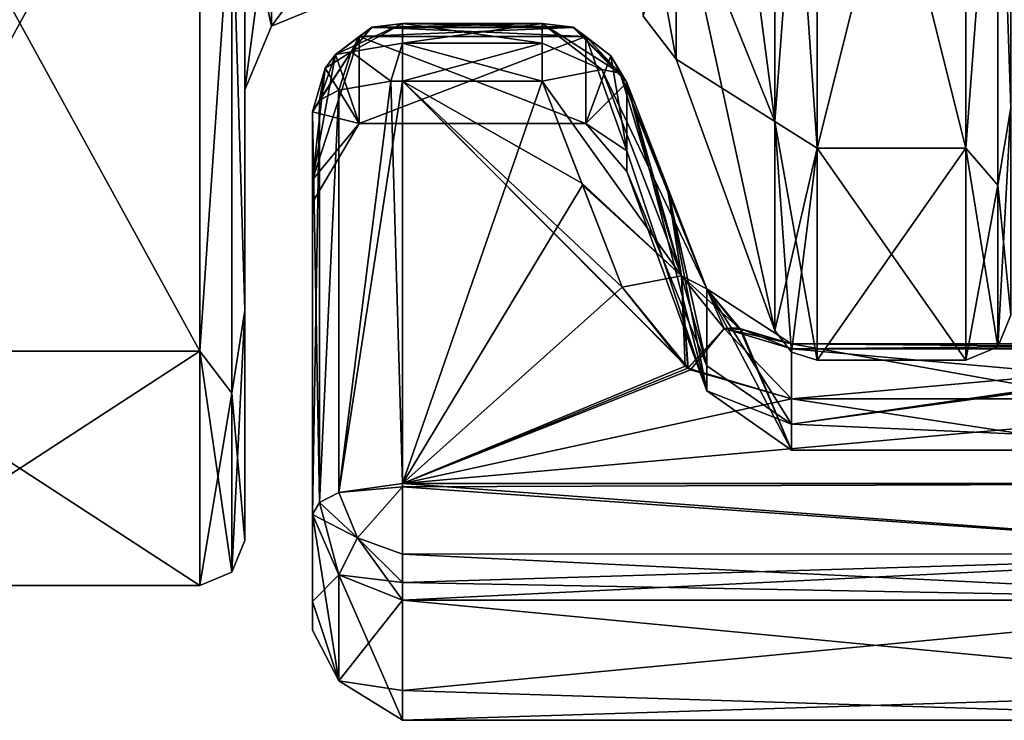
# Model space of a CAD drawing. Header units: millimetres. Extents: x -122 to 122, y -98 to 94.
# Tile 289 of 533: x 0 to 22, y -55 to -40. Entities that reach past the tile are written whole.
import ezdxf

# ---------------------------------------------------------------- set-up
doc = ezdxf.new("R2010")
doc.units = ezdxf.units.MM
doc.header["$LTSCALE"] = 26.699852
for name, color, linetype in [('1109', 7, 'CONTINUOUS'), ('1110', 7, 'CONTINUOUS'), ('1739', 7, 'CONTINUOUS'), ('1740', 7, 'CONTINUOUS'), ('1741', 7, 'CONTINUOUS'), ('1742', 7, 'CONTINUOUS'), ('1744', 7, 'CONTINUOUS'), ('1756', 7, 'CONTINUOUS'), ('1804', 7, 'CONTINUOUS'), ('1879', 7, 'CONTINUOUS'), ('1880', 7, 'CONTINUOUS'), ('1881', 7, 'CONTINUOUS'), ('1882', 7, 'CONTINUOUS'), ('1894', 7, 'CONTINUOUS'), ('1895', 7, 'CONTINUOUS'), ('1896', 7, 'CONTINUOUS'), ('1897', 7, 'CONTINUOUS'), ('1898', 7, 'CONTINUOUS'), ('1899', 7, 'CONTINUOUS'), ('1900', 7, 'CONTINUOUS'), ('1901', 7, 'CONTINUOUS'), ('1902', 7, 'CONTINUOUS'), ('1906', 7, 'CONTINUOUS'), ('1907', 7, 'CONTINUOUS'), ('1908', 7, 'CONTINUOUS'), ('1909', 7, 'CONTINUOUS'), ('1910', 7, 'CONTINUOUS'), ('1911', 7, 'CONTINUOUS'), ('1912', 7, 'CONTINUOUS'), ('1913', 7, 'CONTINUOUS'), ('1914', 7, 'CONTINUOUS'), ('970', 7, 'CONTINUOUS'), ('971', 7, 'CONTINUOUS'), ('973', 7, 'CONTINUOUS'), ('974', 7, 'CONTINUOUS'), ('975', 7, 'CONTINUOUS'), ('977', 7, 'CONTINUOUS'), ('978', 7, 'CONTINUOUS'), ('979', 7, 'CONTINUOUS'), ('980', 7, 'CONTINUOUS'), ('981', 7, 'CONTINUOUS'), ('982', 7, 'CONTINUOUS'), ('983', 7, 'CONTINUOUS'), ('984', 7, 'CONTINUOUS'), ('985', 7, 'CONTINUOUS'), ('986', 7, 'CONTINUOUS')]:
    doc.layers.add(name, color=color, linetype=linetype)

msp = doc.modelspace()

# ---------------------------------------------------------------- linework, layer by layer
at = {"layer": '1109', "color": 250, "linetype": 'Continuous', "true_color": 0x323232}
for points in [[(22, -41.897, 20.17), (22, -28.996, 36.353), (21.707, -33.38, 33.38), (22, -41.897, 20.17)], [(21, -29.616, 37.137), (21, -42.796, 20.609), (21.707, -33.38, 33.38), (21, -29.616, 37.137)], [(21.707, -33.38, 33.38), (21, -42.796, 20.609), (21.707, -43.614, 18.065), (21.707, -33.38, 33.38)], [(22, -41.897, 20.17), (21.707, -33.38, 33.38), (21.707, -43.614, 18.065), (22, -41.897, 20.17)], [(22, -46.5), (22, -41.897, 20.17), (21.707, -47.207), (22, -46.5)], [(21.707, -47.207), (22, -41.897, 20.17), (21.707, -43.614, 18.065), (21.707, -47.207)], [(21, -42.796, 20.609), (21, -47.5), (21.707, -43.614, 18.065), (21, -42.796, 20.609)], [(21, -47.5), (21.707, -47.207), (21.707, -43.614, 18.065), (21, -47.5)]]:
    msp.add_3dface(points, dxfattribs=at)
at = {"layer": '1110', "color": 250, "linetype": 'Continuous', "true_color": 0x323232}
for points in [[(22, -28.996, -36.353), (22, -41.897, -20.17), (21.707, -33.38, -33.38), (22, -28.996, -36.353)], [(21, -42.796, -20.609), (21, -29.616, -37.137), (21.707, -33.38, -33.38), (21, -42.796, -20.609)], [(21.707, -43.614, -18.065), (21, -42.796, -20.609), (21.707, -33.38, -33.38), (21.707, -43.614, -18.065)], [(22, -41.897, -20.17), (21.707, -43.614, -18.065), (21.707, -33.38, -33.38), (22, -41.897, -20.17)], [(22, -41.897, -20.17), (22, -46.5), (21.707, -43.614, -18.065), (22, -41.897, -20.17)], [(21, -47.5), (21, -42.796, -20.609), (21.707, -47.207), (21, -47.5)], [(21.707, -47.207), (21, -42.796, -20.609), (21.707, -43.614, -18.065), (21.707, -47.207)], [(22, -46.5), (21.707, -47.207), (21.707, -43.614, -18.065), (22, -46.5)]]:
    msp.add_3dface(points, dxfattribs=at)
at = {"layer": '1739', "color": 250, "linetype": 'Continuous', "true_color": 0x323232}
for points in [[(6.5, -41.988, -13.154), (6.5, -50.922, -16.406), (6.5, -53.494, -0.828), (6.5, -41.988, -13.154)], [(6.5, -43.5, -6.613), (6.5, -41.988, -13.154), (6.5, -53.494, -0.828), (6.5, -43.5, -6.613)], [(6.5, -41.988, 13.154), (6.5, -43.998, 0.366), (6.5, -52.859, 8.254), (6.5, -41.988, 13.154)], [(6.5, -50.922, 16.406), (6.5, -41.988, 13.154), (6.5, -52.859, 8.254), (6.5, -50.922, 16.406)], [(6.5, -43.998, 0.366), (6.5, -43.5, -6.613), (6.5, -53.494, -0.828), (6.5, -43.998, 0.366)], [(6.5, -52.859, 8.254), (6.5, -43.998, 0.366), (6.5, -53.494, -0.828), (6.5, -52.859, 8.254)]]:
    msp.add_3dface(points, dxfattribs=at)
at = {"layer": '1740', "color": 250, "linetype": 'Continuous', "true_color": 0x323232}
for points in [[(13.479, -41.335, -12.949), (15.251, -47.627, -7.304), (14.373, -43.647, -13.789), (13.479, -41.335, -12.949)], [(15.251, -47.627, -7.304), (13.479, -41.335, -12.949), (13.479, -43.315, -0.227), (15.251, -47.627, -7.304)], [(14.356, -43.603, 13.773), (15.251, -48.184, 0.083), (13.479, -41.335, 12.949), (14.356, -43.603, 13.773)], [(13.479, -41.335, 12.949), (15.251, -48.184, 0.083), (13.479, -42.854, 6.308), (13.479, -41.335, 12.949)], [(13.479, -42.854, 6.308), (15.251, -48.184, 0.083), (13.479, -43.315, -0.227), (13.479, -42.854, 6.308)], [(15.251, -48.184, 0.083), (15.251, -47.627, -7.304), (13.479, -43.315, -0.227), (15.251, -48.184, 0.083)], [(15.251, -45.915, 14.613), (15.251, -48.184, 0.083), (14.356, -43.603, 13.773), (15.251, -45.915, 14.613)], [(15.251, -45.915, -14.613), (14.373, -43.647, -13.789), (15.251, -47.627, -7.304), (15.251, -45.915, -14.613)]]:
    msp.add_3dface(points, dxfattribs=at)
at = {"layer": '1741', "color": 250, "linetype": 'Continuous', "true_color": 0x323232}
for points in [[(30.345, -47.111, -15.194), (29.923, -47.131, -15.131), (17.13, -48.92, -7.553), (30.345, -47.111, -15.194)], [(30.345, -49.5, 0), (30.345, -47.111, -15.194), (17.13, -48.92, -7.553), (30.345, -49.5, 0)], [(29.923, -47.131, -15.131), (29.5, -47.137, -15.111), (17.13, -48.92, -7.553), (29.923, -47.131, -15.131)], [(17.13, -48.92, -7.553), (29.5, -47.137, -15.111), (17.13, -47.137, -15.111), (17.13, -48.92, -7.553)], [(29.5, -47.137, 15.111), (30.345, -49.5, 0), (17.13, -47.137, 15.111), (29.5, -47.137, 15.111)], [(17.13, -47.137, 15.111), (30.345, -49.5, 0), (17.13, -49.5, 0.088), (17.13, -47.137, 15.111)], [(17.13, -49.5, 0.088), (30.345, -49.5, 0), (17.13, -48.92, -7.553), (17.13, -49.5, 0.088)]]:
    msp.add_3dface(points, dxfattribs=at)
at = {"layer": '1742', "color": 250, "linetype": 'Continuous', "true_color": 0x323232}
for points in [[(7.819, -40.111, 13.273), (12.568, -40.318, 12.631), (7.532, -40.318, 12.631), (7.819, -40.111, 13.273)], [(7.814, -40.113, -13.268), (7.532, -40.318, -12.631), (12.286, -40.113, -13.268), (7.814, -40.113, -13.268)], [(12.286, -40.113, -13.268), (7.532, -40.318, -12.631), (12.568, -40.318, -12.631), (12.286, -40.113, -13.268)], [(8.5, -40.024, -13.533), (7.814, -40.113, -13.268), (11.6, -40.024, -13.533), (8.5, -40.024, -13.533)], [(11.6, -40.024, -13.533), (7.814, -40.113, -13.268), (12.286, -40.113, -13.268), (11.6, -40.024, -13.533)], [(8.5, -40.024, 13.533), (12.281, -40.111, 13.272), (7.819, -40.111, 13.273), (8.5, -40.024, 13.533)], [(12.281, -40.111, 13.272), (12.568, -40.318, 12.631), (7.819, -40.111, 13.273), (12.281, -40.111, 13.272)], [(11.6, -40.024, 13.533), (12.281, -40.111, 13.272), (8.5, -40.024, 13.533), (11.6, -40.024, 13.533)], [(7.532, -40.318, 12.631), (12.568, -40.318, 12.631), (12.568, -42.25), (7.532, -40.318, 12.631)], [(7.532, -42.25), (7.532, -40.318, 12.631), (12.568, -42.25), (7.532, -42.25)], [(7.532, -40.318, -12.631), (7.532, -42.25), (12.568, -40.318, -12.631), (7.532, -40.318, -12.631)], [(12.568, -40.318, -12.631), (7.532, -42.25), (12.568, -42.25), (12.568, -40.318, -12.631)]]:
    msp.add_3dface(points, dxfattribs=at)
at = {"layer": '1744', "color": 250, "linetype": 'Continuous', "true_color": 0x323232}
for points in [[(8.5, -52.826, -17.019), (29.5, -52.826, -17.019), (29.5, -54.835, -8.565), (8.5, -52.826, -17.019)], [(8.5, -55.493, -0.859), (8.5, -52.826, -17.019), (29.5, -54.835, -8.565), (8.5, -55.493, -0.859)], [(8.5, -52.826, 17.019), (8.5, -54.835, 8.563), (29.5, -52.826, 17.019), (8.5, -52.826, 17.019)], [(29.5, -52.826, 17.019), (8.5, -54.835, 8.563), (29.5, -55.493, 0.85), (29.5, -52.826, 17.019)], [(8.5, -54.835, 8.563), (8.5, -55.493, -0.859), (29.5, -55.493, 0.85), (8.5, -54.835, 8.563)], [(29.5, -55.493, 0.85), (8.5, -55.493, -0.859), (29.5, -54.835, -8.565), (29.5, -55.493, 0.85)]]:
    msp.add_3dface(points, dxfattribs=at)
at = {"layer": '1756', "color": 250, "linetype": 'Continuous', "true_color": 0x323232}
for points in [[(8.5, -41.304, 15.033), (8.5, -50.238, 18.285), (14.891, -47.713, 17.366), (8.5, -41.304, 15.033)], [(11.6, -41.304, 15.033), (8.5, -41.304, 15.033), (12.477, -43.572, 15.859), (11.6, -41.304, 15.033)], [(12.477, -43.572, 15.859), (8.5, -41.304, 15.033), (13.371, -45.883, 16.7), (12.477, -43.572, 15.859)], [(13.371, -45.883, 16.7), (8.5, -41.304, 15.033), (14.839, -47.679, 17.354), (13.371, -45.883, 16.7)], [(14.839, -47.679, 17.354), (8.5, -41.304, 15.033), (14.891, -47.713, 17.366), (14.839, -47.679, 17.354)], [(14.891, -47.713, 17.366), (8.5, -50.238, 18.285), (17.13, -48.358, 17.601), (14.891, -47.713, 17.366)], [(17.13, -48.358, 17.601), (8.5, -50.238, 18.285), (29.5, -50.238, 18.285), (17.13, -48.358, 17.601)], [(29.5, -48.358, 17.601), (17.13, -48.358, 17.601), (29.5, -50.238, 18.285), (29.5, -48.358, 17.601)]]:
    msp.add_3dface(points, dxfattribs=at)
at = {"layer": '1804', "color": 250, "linetype": 'Continuous', "true_color": 0x323232}
for points in [[(11.6, -41.304, -15.033), (12.494, -43.615, -15.875), (8.5, -50.238, -18.285), (11.6, -41.304, -15.033)], [(8.5, -41.304, -15.033), (11.6, -41.304, -15.033), (8.5, -50.238, -18.285), (8.5, -41.304, -15.033)], [(12.494, -43.615, -15.875), (13.371, -45.883, -16.7), (8.5, -50.238, -18.285), (12.494, -43.615, -15.875)], [(13.371, -45.883, -16.7), (14.77, -47.633, -17.337), (8.5, -50.238, -18.285), (13.371, -45.883, -16.7)], [(14.77, -47.633, -17.337), (14.831, -47.674, -17.352), (8.5, -50.238, -18.285), (14.77, -47.633, -17.337)], [(14.831, -47.674, -17.352), (17.13, -48.358, -17.601), (8.5, -50.238, -18.285), (14.831, -47.674, -17.352)], [(8.5, -50.238, -18.285), (17.13, -48.358, -17.601), (29.5, -48.358, -17.601), (8.5, -50.238, -18.285)], [(29.5, -50.238, -18.285), (8.5, -50.238, -18.285), (29.5, -48.358, -17.601), (29.5, -50.238, -18.285)]]:
    msp.add_3dface(points, dxfattribs=at)
at = {"layer": '1879', "color": 250, "linetype": 'Continuous', "true_color": 0x323232}
for points in [[(15.251, -45.915, -14.613), (15.251, -47.627, -7.304), (17.13, -48.92, -7.553), (15.251, -45.915, -14.613)], [(15.251, -45.915, -14.613), (17.13, -48.92, -7.553), (17.13, -47.137, -15.111), (15.251, -45.915, -14.613)], [(15.251, -45.915, -14.613), (17.13, -47.137, -15.111), (15.98, -46.799, -14.974), (15.251, -45.915, -14.613)], [(15.95, -46.779, -14.966), (15.251, -45.915, -14.613), (15.98, -46.799, -14.974), (15.95, -46.779, -14.966)], [(15.251, -48.184, 0.083), (15.251, -45.915, 14.613), (17.13, -49.5, 0.088), (15.251, -48.184, 0.083)], [(17.13, -49.5, 0.088), (15.251, -45.915, 14.613), (15.984, -46.802, 14.975), (17.13, -49.5, 0.088)], [(16.011, -46.819, 14.982), (17.13, -49.5, 0.088), (15.984, -46.802, 14.975), (16.011, -46.819, 14.982)], [(17.13, -47.137, 15.111), (17.13, -49.5, 0.088), (16.011, -46.819, 14.982), (17.13, -47.137, 15.111)], [(15.251, -47.627, -7.304), (15.251, -48.184, 0.083), (17.13, -48.92, -7.553), (15.251, -47.627, -7.304)], [(15.251, -48.184, 0.083), (17.13, -49.5, 0.088), (17.13, -48.92, -7.553), (15.251, -48.184, 0.083)]]:
    msp.add_3dface(points, dxfattribs=at)
at = {"layer": '1880', "color": 250, "linetype": 'Continuous', "true_color": 0x323232}
for points in [[(12.568, -40.318, 12.631), (13.479, -42.854, 6.308), (12.568, -42.25), (12.568, -40.318, 12.631)], [(13.479, -42.854, 6.308), (12.568, -40.318, 12.631), (13.12, -40.748, 12.765), (13.479, -42.854, 6.308)], [(12.568, -40.318, -12.631), (12.568, -42.25), (13.12, -40.748, -12.765), (12.568, -40.318, -12.631)], [(12.568, -42.25), (13.479, -41.335, -12.949), (13.12, -40.748, -12.765), (12.568, -42.25)], [(13.479, -41.335, 12.949), (13.479, -42.854, 6.308), (13.12, -40.748, 12.765), (13.479, -41.335, 12.949)], [(13.479, -43.315, -0.227), (13.479, -41.335, -12.949), (12.568, -42.25), (13.479, -43.315, -0.227)], [(13.479, -42.854, 6.308), (13.479, -43.315, -0.227), (12.568, -42.25), (13.479, -42.854, 6.308)]]:
    msp.add_3dface(points, dxfattribs=at)
at = {"layer": '1881', "color": 250, "linetype": 'Continuous', "true_color": 0x323232}
for points in [[(6.5, -43.5, -6.613), (7.532, -42.25), (7.532, -40.318, -12.631), (6.5, -43.5, -6.613)], [(6.5, -43.5, -6.613), (7.532, -40.318, -12.631), (7.008, -40.717, -12.756), (6.5, -43.5, -6.613)], [(7.532, -40.318, 12.631), (7.532, -42.25), (7.008, -40.717, 12.756), (7.532, -40.318, 12.631)], [(6.777, -41.018, -12.85), (6.5, -43.5, -6.613), (7.008, -40.717, -12.756), (6.777, -41.018, -12.85)], [(7.008, -40.717, 12.756), (7.532, -42.25), (6.777, -41.018, 12.85), (7.008, -40.717, 12.756)], [(6.5, -41.988, -13.154), (6.5, -43.5, -6.613), (6.777, -41.018, -12.85), (6.5, -41.988, -13.154)], [(7.532, -42.25), (6.5, -41.988, 13.154), (6.777, -41.018, 12.85), (7.532, -42.25)], [(6.5, -43.998, 0.366), (6.5, -41.988, 13.154), (7.532, -42.25), (6.5, -43.998, 0.366)], [(6.5, -43.5, -6.613), (6.5, -43.998, 0.366), (7.532, -42.25), (6.5, -43.5, -6.613)]]:
    msp.add_3dface(points, dxfattribs=at)
at = {"layer": '1882', "color": 250, "linetype": 'Continuous', "true_color": 0x323232}
for points in [[(6.5, -53.494, -0.828), (6.5, -50.922, -16.406), (7.085, -54.618, -5.695), (6.5, -53.494, -0.828)], [(6.5, -50.922, -16.406), (7.085, -52.268, -16.839), (7.085, -54.618, -5.695), (6.5, -50.922, -16.406)], [(6.5, -50.922, 16.406), (6.5, -52.859, 8.254), (7.085, -52.268, 16.839), (6.5, -50.922, 16.406)], [(6.5, -52.859, 8.254), (7.085, -54.618, 5.695), (7.085, -52.268, 16.839), (6.5, -52.859, 8.254)], [(8.5, -52.826, -17.019), (8.5, -55.493, -0.859), (7.085, -52.268, -16.839), (8.5, -52.826, -17.019)], [(7.085, -52.268, -16.839), (8.5, -55.493, -0.859), (7.085, -54.618, -5.695), (7.085, -52.268, -16.839)], [(7.085, -54.618, 5.695), (8.5, -52.826, 17.019), (7.085, -52.268, 16.839), (7.085, -54.618, 5.695)], [(6.5, -52.859, 8.254), (6.5, -53.494, -0.828), (7.085, -54.618, 5.695), (6.5, -52.859, 8.254)], [(8.5, -54.835, 8.563), (8.5, -52.826, 17.019), (7.085, -54.618, 5.695), (8.5, -54.835, 8.563)], [(6.5, -53.494, -0.828), (7.085, -54.618, -5.695), (7.085, -54.618, 5.695), (6.5, -53.494, -0.828)], [(8.5, -55.493, -0.859), (8.5, -54.835, 8.563), (7.085, -54.618, 5.695), (8.5, -55.493, -0.859)], [(7.085, -54.618, -5.695), (8.5, -55.493, -0.859), (7.085, -54.618, 5.695), (7.085, -54.618, -5.695)]]:
    msp.add_3dface(points, dxfattribs=at)
at = {"layer": '1894', "color": 250, "linetype": 'Continuous', "true_color": 0x323232}
for points in [[(29.5, -47.137, 15.111), (17.13, -47.137, 15.111), (17.13, -47.246, 16.602), (29.5, -47.137, 15.111)], [(29.5, -47.137, 15.111), (17.13, -47.246, 16.602), (29.5, -47.246, 16.602), (29.5, -47.137, 15.111)], [(17.13, -48.358, 17.601), (29.5, -48.358, 17.601), (29.5, -47.246, 16.602), (17.13, -48.358, 17.601)], [(17.13, -47.246, 16.602), (17.13, -48.358, 17.601), (29.5, -47.246, 16.602), (17.13, -47.246, 16.602)]]:
    msp.add_3dface(points, dxfattribs=at)
at = {"layer": '1895', "color": 250, "linetype": 'Continuous', "true_color": 0x323232}
for points in [[(13.371, -45.883, 16.7), (14.839, -47.679, 17.354), (14.691, -45.628, 15.995), (13.371, -45.883, 16.7)], [(15.984, -46.802, 14.975), (15.251, -45.915, 14.613), (14.691, -45.628, 15.995), (15.984, -46.802, 14.975)], [(14.691, -45.628, 15.995), (14.839, -47.679, 17.354), (15.634, -46.799, 16.434), (14.691, -45.628, 15.995)], [(15.984, -46.802, 14.975), (14.691, -45.628, 15.995), (15.634, -46.799, 16.434), (15.984, -46.802, 14.975)], [(14.839, -47.679, 17.354), (14.891, -47.713, 17.366), (15.634, -46.799, 16.434), (14.839, -47.679, 17.354)], [(14.891, -47.713, 17.366), (17.13, -48.358, 17.601), (15.634, -46.799, 16.434), (14.891, -47.713, 17.366)], [(17.13, -47.137, 15.111), (16.011, -46.819, 14.982), (15.634, -46.799, 16.434), (17.13, -47.137, 15.111)], [(17.13, -47.137, 15.111), (15.634, -46.799, 16.434), (17.13, -47.246, 16.602), (17.13, -47.137, 15.111)], [(15.634, -46.799, 16.434), (17.13, -48.358, 17.601), (17.13, -47.246, 16.602), (15.634, -46.799, 16.434)], [(16.011, -46.819, 14.982), (15.984, -46.802, 14.975), (15.634, -46.799, 16.434), (16.011, -46.819, 14.982)]]:
    msp.add_3dface(points, dxfattribs=at)
at = {"layer": '1896', "color": 250, "linetype": 'Continuous', "true_color": 0x323232}
for points in [[(12.919, -41.05, 14.329), (11.6, -41.304, 15.033), (14.691, -45.628, 15.995), (12.919, -41.05, 14.329)], [(15.251, -45.915, 14.613), (13.328, -41.128, 13.678), (12.919, -41.05, 14.329), (15.251, -45.915, 14.613)], [(15.251, -45.915, 14.613), (12.919, -41.05, 14.329), (14.691, -45.628, 15.995), (15.251, -45.915, 14.613)], [(15.251, -45.915, 14.613), (14.356, -43.603, 13.773), (13.328, -41.128, 13.678), (15.251, -45.915, 14.613)], [(14.356, -43.603, 13.773), (13.479, -41.335, 12.949), (13.328, -41.128, 13.678), (14.356, -43.603, 13.773)], [(11.6, -41.304, 15.033), (12.477, -43.572, 15.859), (14.691, -45.628, 15.995), (11.6, -41.304, 15.033)], [(12.477, -43.572, 15.859), (13.371, -45.883, 16.7), (14.691, -45.628, 15.995), (12.477, -43.572, 15.859)]]:
    msp.add_3dface(points, dxfattribs=at)
at = {"layer": '1897', "color": 250, "linetype": 'Continuous', "true_color": 0x323232}
for points in [[(12.281, -40.111, 13.272), (11.6, -40.024, 13.533), (13.328, -41.128, 13.678), (12.281, -40.111, 13.272)], [(11.6, -40.024, 13.533), (11.6, -40.466, 14.452), (12.919, -41.05, 14.329), (11.6, -40.024, 13.533)], [(13.328, -41.128, 13.678), (11.6, -40.024, 13.533), (12.919, -41.05, 14.329), (13.328, -41.128, 13.678)], [(12.281, -40.111, 13.272), (13.479, -41.335, 12.949), (13.12, -40.748, 12.765), (12.281, -40.111, 13.272)], [(13.479, -41.335, 12.949), (12.281, -40.111, 13.272), (13.328, -41.128, 13.678), (13.479, -41.335, 12.949)], [(12.568, -40.318, 12.631), (12.281, -40.111, 13.272), (13.12, -40.748, 12.765), (12.568, -40.318, 12.631)], [(11.6, -40.466, 14.452), (11.6, -41.304, 15.033), (12.919, -41.05, 14.329), (11.6, -40.466, 14.452)]]:
    msp.add_3dface(points, dxfattribs=at)
at = {"layer": '1898', "color": 250, "linetype": 'Continuous', "true_color": 0x323232}
for points in [[(11.6, -40.024, 13.533), (8.5, -40.024, 13.533), (8.5, -40.466, 14.452), (11.6, -40.024, 13.533)], [(11.6, -40.024, 13.533), (8.5, -40.466, 14.452), (11.6, -40.466, 14.452), (11.6, -40.024, 13.533)], [(8.5, -41.304, 15.033), (11.6, -41.304, 15.033), (11.6, -40.466, 14.452), (8.5, -41.304, 15.033)], [(8.5, -40.466, 14.452), (8.5, -41.304, 15.033), (11.6, -40.466, 14.452), (8.5, -40.466, 14.452)]]:
    msp.add_3dface(points, dxfattribs=at)
at = {"layer": '1899', "color": 250, "linetype": 'Continuous', "true_color": 0x323232}
for points in [[(8.5, -40.024, 13.533), (7.819, -40.111, 13.273), (7.357, -40.657, 14.115), (8.5, -40.024, 13.533)], [(8.5, -40.466, 14.452), (8.5, -40.024, 13.533), (7.357, -40.657, 14.115), (8.5, -40.466, 14.452)], [(7.819, -40.111, 13.273), (7.532, -40.318, 12.631), (7.357, -40.657, 14.115), (7.819, -40.111, 13.273)], [(7.532, -40.318, 12.631), (7.008, -40.717, 12.756), (7.357, -40.657, 14.115), (7.532, -40.318, 12.631)], [(8.237, -41.31, 15.017), (8.5, -40.466, 14.452), (7.357, -40.657, 14.115), (8.237, -41.31, 15.017)], [(8.237, -41.31, 15.017), (8.5, -41.304, 15.033), (8.5, -40.466, 14.452), (8.237, -41.31, 15.017)], [(7.008, -40.717, 12.756), (6.651, -41.727, 13.871), (7.357, -40.657, 14.115), (7.008, -40.717, 12.756)], [(6.651, -41.727, 13.871), (7.085, -41.504, 14.482), (7.357, -40.657, 14.115), (6.651, -41.727, 13.871)], [(7.008, -40.717, 12.756), (6.777, -41.018, 12.85), (6.651, -41.727, 13.871), (7.008, -40.717, 12.756)], [(7.085, -41.504, 14.482), (8.237, -41.31, 15.017), (7.357, -40.657, 14.115), (7.085, -41.504, 14.482)], [(6.777, -41.018, 12.85), (6.5, -41.988, 13.154), (6.651, -41.727, 13.871), (6.777, -41.018, 12.85)]]:
    msp.add_3dface(points, dxfattribs=at)
at = {"layer": '1900', "color": 250, "linetype": 'Continuous', "true_color": 0x323232}
for points in [[(6.651, -50.661, 17.123), (7.085, -50.439, 17.734), (7.085, -41.504, 14.482), (6.651, -50.661, 17.123)], [(6.651, -41.727, 13.871), (6.651, -50.661, 17.123), (7.085, -41.504, 14.482), (6.651, -41.727, 13.871)], [(7.085, -50.439, 17.734), (8.5, -50.238, 18.285), (8.237, -41.31, 15.017), (7.085, -50.439, 17.734)], [(7.085, -41.504, 14.482), (7.085, -50.439, 17.734), (8.237, -41.31, 15.017), (7.085, -41.504, 14.482)], [(8.5, -50.238, 18.285), (8.5, -41.304, 15.033), (8.237, -41.31, 15.017), (8.5, -50.238, 18.285)], [(6.5, -41.988, 13.154), (6.651, -50.661, 17.123), (6.651, -41.727, 13.871), (6.5, -41.988, 13.154)], [(6.5, -41.988, 13.154), (6.5, -50.922, 16.406), (6.651, -50.661, 17.123), (6.5, -41.988, 13.154)]]:
    msp.add_3dface(points, dxfattribs=at)
at = {"layer": '1901', "color": 250, "linetype": 'Continuous', "true_color": 0x323232}
for points in [[(8.5, -50.312, 18.31), (8.5, -50.238, 18.285), (7.085, -50.439, 17.734), (8.5, -50.312, 18.31)], [(7.085, -50.439, 17.734), (6.651, -50.661, 17.123), (7.498, -51.443, 18.057), (7.085, -50.439, 17.734)], [(8.5, -50.312, 18.31), (7.085, -50.439, 17.734), (7.498, -51.443, 18.057), (8.5, -50.312, 18.31)], [(8.5, -51.803, 18.202), (8.5, -50.312, 18.31), (7.498, -51.443, 18.057), (8.5, -51.803, 18.202)], [(6.651, -50.661, 17.123), (6.5, -50.922, 16.406), (7.498, -51.443, 18.057), (6.651, -50.661, 17.123)], [(6.5, -50.922, 16.406), (7.085, -52.268, 16.839), (7.498, -51.443, 18.057), (6.5, -50.922, 16.406)], [(7.085, -52.268, 16.839), (8.5, -52.436, 17.714), (7.498, -51.443, 18.057), (7.085, -52.268, 16.839)], [(8.5, -52.436, 17.714), (8.5, -51.803, 18.202), (7.498, -51.443, 18.057), (8.5, -52.436, 17.714)], [(7.085, -52.268, 16.839), (8.5, -52.826, 17.019), (8.5, -52.436, 17.714), (7.085, -52.268, 16.839)]]:
    msp.add_3dface(points, dxfattribs=at)
at = {"layer": '1902', "color": 250, "linetype": 'Continuous', "true_color": 0x323232}
for points in [[(29.5, -50.238, 18.285), (8.5, -50.238, 18.285), (8.5, -50.312, 18.31), (29.5, -50.238, 18.285)], [(29.5, -50.238, 18.285), (8.5, -50.312, 18.31), (29.5, -51.801, 18.202), (29.5, -50.238, 18.285)], [(8.5, -50.312, 18.31), (8.5, -51.803, 18.202), (29.5, -51.801, 18.202), (8.5, -50.312, 18.31)], [(8.5, -52.826, 17.019), (29.5, -52.826, 17.019), (29.5, -51.801, 18.202), (8.5, -52.826, 17.019)], [(8.5, -52.436, 17.714), (8.5, -52.826, 17.019), (29.5, -51.801, 18.202), (8.5, -52.436, 17.714)], [(8.5, -51.803, 18.202), (8.5, -52.436, 17.714), (29.5, -51.801, 18.202), (8.5, -51.803, 18.202)]]:
    msp.add_3dface(points, dxfattribs=at)
at = {"layer": '1906', "color": 250, "linetype": 'Continuous', "true_color": 0x323232}
for points in [[(17.13, -47.137, -15.111), (29.5, -47.137, -15.111), (29.5, -47.246, -16.602), (17.13, -47.137, -15.111)], [(17.13, -47.137, -15.111), (29.5, -47.246, -16.602), (17.13, -47.246, -16.602), (17.13, -47.137, -15.111)], [(29.5, -48.358, -17.601), (17.13, -48.358, -17.601), (17.13, -47.246, -16.602), (29.5, -48.358, -17.601)], [(29.5, -47.246, -16.602), (29.5, -48.358, -17.601), (17.13, -47.246, -16.602), (29.5, -47.246, -16.602)]]:
    msp.add_3dface(points, dxfattribs=at)
at = {"layer": '1907', "color": 250, "linetype": 'Continuous', "true_color": 0x323232}
for points in [[(14.77, -47.633, -17.337), (13.371, -45.883, -16.7), (14.691, -45.628, -15.995), (14.77, -47.633, -17.337)], [(15.251, -45.915, -14.613), (15.634, -46.799, -16.434), (14.691, -45.628, -15.995), (15.251, -45.915, -14.613)], [(14.831, -47.674, -17.352), (14.77, -47.633, -17.337), (14.691, -45.628, -15.995), (14.831, -47.674, -17.352)], [(15.634, -46.799, -16.434), (14.831, -47.674, -17.352), (14.691, -45.628, -15.995), (15.634, -46.799, -16.434)], [(15.251, -45.915, -14.613), (15.95, -46.779, -14.966), (15.634, -46.799, -16.434), (15.251, -45.915, -14.613)], [(17.13, -48.358, -17.601), (14.831, -47.674, -17.352), (15.634, -46.799, -16.434), (17.13, -48.358, -17.601)], [(15.95, -46.779, -14.966), (15.98, -46.799, -14.974), (15.634, -46.799, -16.434), (15.95, -46.779, -14.966)], [(17.13, -47.246, -16.602), (17.13, -48.358, -17.601), (15.634, -46.799, -16.434), (17.13, -47.246, -16.602)], [(15.98, -46.799, -14.974), (17.13, -47.246, -16.602), (15.634, -46.799, -16.434), (15.98, -46.799, -14.974)], [(15.98, -46.799, -14.974), (17.13, -47.137, -15.111), (17.13, -47.246, -16.602), (15.98, -46.799, -14.974)]]:
    msp.add_3dface(points, dxfattribs=at)
at = {"layer": '1908', "color": 250, "linetype": 'Continuous', "true_color": 0x323232}
for points in [[(14.691, -45.628, -15.995), (11.6, -41.304, -15.033), (12.919, -41.05, -14.329), (14.691, -45.628, -15.995)], [(13.328, -41.128, -13.678), (14.691, -45.628, -15.995), (12.919, -41.05, -14.329), (13.328, -41.128, -13.678)], [(13.479, -41.335, -12.949), (14.691, -45.628, -15.995), (13.328, -41.128, -13.678), (13.479, -41.335, -12.949)], [(11.6, -41.304, -15.033), (14.691, -45.628, -15.995), (12.494, -43.615, -15.875), (11.6, -41.304, -15.033)], [(13.479, -41.335, -12.949), (14.373, -43.647, -13.789), (14.691, -45.628, -15.995), (13.479, -41.335, -12.949)], [(13.371, -45.883, -16.7), (12.494, -43.615, -15.875), (14.691, -45.628, -15.995), (13.371, -45.883, -16.7)], [(14.373, -43.647, -13.789), (15.251, -45.915, -14.613), (14.691, -45.628, -15.995), (14.373, -43.647, -13.789)]]:
    msp.add_3dface(points, dxfattribs=at)
at = {"layer": '1909', "color": 250, "linetype": 'Continuous', "true_color": 0x323232}
for points in [[(11.6, -40.024, -13.533), (12.286, -40.113, -13.268), (13.328, -41.128, -13.678), (11.6, -40.024, -13.533)], [(11.6, -40.024, -13.533), (13.328, -41.128, -13.678), (12.919, -41.05, -14.329), (11.6, -40.024, -13.533)], [(11.6, -40.024, -13.533), (12.919, -41.05, -14.329), (11.6, -40.466, -14.452), (11.6, -40.024, -13.533)], [(12.286, -40.113, -13.268), (12.568, -40.318, -12.631), (13.328, -41.128, -13.678), (12.286, -40.113, -13.268)], [(12.568, -40.318, -12.631), (13.12, -40.748, -12.765), (13.328, -41.128, -13.678), (12.568, -40.318, -12.631)], [(12.919, -41.05, -14.329), (11.6, -41.304, -15.033), (11.6, -40.466, -14.452), (12.919, -41.05, -14.329)], [(13.12, -40.748, -12.765), (13.479, -41.335, -12.949), (13.328, -41.128, -13.678), (13.12, -40.748, -12.765)]]:
    msp.add_3dface(points, dxfattribs=at)
at = {"layer": '1910', "color": 250, "linetype": 'Continuous', "true_color": 0x323232}
for points in [[(8.5, -40.024, -13.533), (11.6, -40.024, -13.533), (11.6, -40.466, -14.452), (8.5, -40.024, -13.533)], [(8.5, -40.024, -13.533), (11.6, -40.466, -14.452), (8.5, -40.466, -14.452), (8.5, -40.024, -13.533)], [(11.6, -41.304, -15.033), (8.5, -41.304, -15.033), (8.5, -40.466, -14.452), (11.6, -41.304, -15.033)], [(11.6, -40.466, -14.452), (11.6, -41.304, -15.033), (8.5, -40.466, -14.452), (11.6, -40.466, -14.452)]]:
    msp.add_3dface(points, dxfattribs=at)
at = {"layer": '1911', "color": 250, "linetype": 'Continuous', "true_color": 0x323232}
for points in [[(7.814, -40.113, -13.268), (8.5, -40.024, -13.533), (7.008, -40.717, -12.756), (7.814, -40.113, -13.268)], [(7.008, -40.717, -12.756), (8.5, -40.024, -13.533), (7.357, -40.657, -14.115), (7.008, -40.717, -12.756)], [(7.532, -40.318, -12.631), (7.814, -40.113, -13.268), (7.008, -40.717, -12.756), (7.532, -40.318, -12.631)], [(8.5, -40.024, -13.533), (8.5, -40.466, -14.452), (7.357, -40.657, -14.115), (8.5, -40.024, -13.533)], [(7.357, -40.657, -14.115), (8.5, -40.466, -14.452), (8.237, -41.31, -15.017), (7.357, -40.657, -14.115)], [(8.5, -40.466, -14.452), (8.5, -41.304, -15.033), (8.237, -41.31, -15.017), (8.5, -40.466, -14.452)], [(6.5, -41.988, -13.154), (6.777, -41.018, -12.85), (7.357, -40.657, -14.115), (6.5, -41.988, -13.154)], [(6.5, -41.988, -13.154), (7.357, -40.657, -14.115), (6.651, -41.727, -13.871), (6.5, -41.988, -13.154)], [(6.651, -41.727, -13.871), (7.357, -40.657, -14.115), (7.085, -41.504, -14.482), (6.651, -41.727, -13.871)], [(6.777, -41.018, -12.85), (7.008, -40.717, -12.756), (7.357, -40.657, -14.115), (6.777, -41.018, -12.85)], [(7.357, -40.657, -14.115), (8.237, -41.31, -15.017), (7.085, -41.504, -14.482), (7.357, -40.657, -14.115)]]:
    msp.add_3dface(points, dxfattribs=at)
at = {"layer": '1912', "color": 250, "linetype": 'Continuous', "true_color": 0x323232}
for points in [[(6.651, -41.727, -13.871), (7.085, -41.504, -14.482), (6.651, -50.661, -17.123), (6.651, -41.727, -13.871)], [(6.651, -50.661, -17.123), (7.085, -41.504, -14.482), (7.085, -50.439, -17.734), (6.651, -50.661, -17.123)], [(8.5, -41.304, -15.033), (8.5, -50.238, -18.285), (7.085, -50.439, -17.734), (8.5, -41.304, -15.033)], [(8.237, -41.31, -15.017), (8.5, -41.304, -15.033), (7.085, -50.439, -17.734), (8.237, -41.31, -15.017)], [(7.085, -41.504, -14.482), (8.237, -41.31, -15.017), (7.085, -50.439, -17.734), (7.085, -41.504, -14.482)], [(6.5, -50.922, -16.406), (6.5, -41.988, -13.154), (6.651, -41.727, -13.871), (6.5, -50.922, -16.406)], [(6.5, -50.922, -16.406), (6.651, -41.727, -13.871), (6.651, -50.661, -17.123), (6.5, -50.922, -16.406)]]:
    msp.add_3dface(points, dxfattribs=at)
at = {"layer": '1913', "color": 250, "linetype": 'Continuous', "true_color": 0x323232}
for points in [[(7.085, -50.439, -17.734), (8.5, -50.238, -18.285), (8.5, -50.312, -18.31), (7.085, -50.439, -17.734)], [(6.651, -50.661, -17.123), (7.085, -50.439, -17.734), (7.498, -51.443, -18.057), (6.651, -50.661, -17.123)], [(7.085, -50.439, -17.734), (8.5, -50.312, -18.31), (7.498, -51.443, -18.057), (7.085, -50.439, -17.734)], [(8.5, -50.312, -18.31), (8.5, -51.803, -18.202), (7.498, -51.443, -18.057), (8.5, -50.312, -18.31)], [(7.085, -52.268, -16.839), (6.5, -50.922, -16.406), (6.651, -50.661, -17.123), (7.085, -52.268, -16.839)], [(7.085, -52.268, -16.839), (6.651, -50.661, -17.123), (7.498, -51.443, -18.057), (7.085, -52.268, -16.839)], [(8.5, -52.826, -17.019), (7.085, -52.268, -16.839), (7.498, -51.443, -18.057), (8.5, -52.826, -17.019)], [(8.5, -52.436, -17.713), (8.5, -52.826, -17.019), (7.498, -51.443, -18.057), (8.5, -52.436, -17.713)], [(8.5, -51.803, -18.202), (8.5, -52.436, -17.713), (7.498, -51.443, -18.057), (8.5, -51.803, -18.202)]]:
    msp.add_3dface(points, dxfattribs=at)
at = {"layer": '1914', "color": 250, "linetype": 'Continuous', "true_color": 0x323232}
for points in [[(8.5, -50.238, -18.285), (29.5, -50.238, -18.285), (29.5, -51.801, -18.202), (8.5, -50.238, -18.285)], [(8.5, -50.312, -18.31), (8.5, -50.238, -18.285), (29.5, -51.801, -18.202), (8.5, -50.312, -18.31)], [(8.5, -51.803, -18.202), (8.5, -50.312, -18.31), (29.5, -51.801, -18.202), (8.5, -51.803, -18.202)], [(29.5, -52.826, -17.019), (8.5, -51.803, -18.202), (29.5, -51.801, -18.202), (29.5, -52.826, -17.019)], [(29.5, -52.826, -17.019), (8.5, -52.436, -17.713), (8.5, -51.803, -18.202), (29.5, -52.826, -17.019)], [(29.5, -52.826, -17.019), (8.5, -52.826, -17.019), (8.5, -52.436, -17.713), (29.5, -52.826, -17.019)]]:
    msp.add_3dface(points, dxfattribs=at)
at = {"layer": '970', "color": 250, "linetype": 'Continuous', "true_color": 0x323232}
for points in [[(17.7, -42.796, -20.609), (17.7, -29.616, -37.137), (21, -42.796, -20.609), (17.7, -42.796, -20.609)], [(21, -42.796, -20.609), (17.7, -29.616, -37.137), (21, -29.616, -37.137), (21, -42.796, -20.609)], [(17.7, -47.5), (17.7, -42.796, -20.609), (21, -47.5), (17.7, -47.5)], [(21, -47.5), (17.7, -42.796, -20.609), (21, -42.796, -20.609), (21, -47.5)]]:
    msp.add_3dface(points, dxfattribs=at)
at = {"layer": '971', "color": 250, "linetype": 'Continuous', "true_color": 0x323232}
for points in [[(16.761, -29.206, -36.623), (16.761, -42.203, -20.324), (14.567, -25.448, -31.911), (16.761, -29.206, -36.623)], [(14.567, -25.448, -31.911), (16.761, -42.203, -20.324), (14.567, -36.774, -17.709), (14.567, -25.448, -31.911)], [(16.761, -46.842), (14.567, -40.816), (14.567, -36.774, -17.709), (16.761, -46.842)], [(16.761, -42.203, -20.324), (16.761, -46.842), (14.567, -36.774, -17.709), (16.761, -42.203, -20.324)]]:
    msp.add_3dface(points, dxfattribs=at)
at = {"layer": '973', "color": 250, "linetype": 'Continuous', "true_color": 0x323232}
for points in [[(5, -32.105, 40.268), (5, -46.399, 22.347), (5, -25.871, 32.449), (5, -32.105, 40.268)], [(5, -25.871, 32.449), (5, -46.399, 22.347), (5, -37.389, 18.008), (5, -25.871, 32.449)], [(5, -46.399, -22.347), (5, -32.105, -40.268), (5, -25.871, -32.449), (5, -46.399, -22.347)], [(5, -37.389, -18.008), (5, -46.399, -22.347), (5, -25.871, -32.449), (5, -37.389, -18.008)], [(5, -46.399, 22.347), (5, -51.5), (5, -37.389, 18.008), (5, -46.399, 22.347)], [(5, -51.5), (5, -41.5), (5, -37.389, 18.008), (5, -51.5)], [(5, -41.5), (5, -46.399, -22.347), (5, -37.389, -18.008), (5, -41.5)], [(5, -51.5), (5, -46.399, -22.347), (5, -41.5), (5, -51.5)]]:
    msp.add_3dface(points, dxfattribs=at)
at = {"layer": '974', "color": 250, "linetype": 'Continuous', "true_color": 0x323232}
for points in [[(17.7, -29.616, 37.137), (17.7, -42.796, 20.609), (21, -29.616, 37.137), (17.7, -29.616, 37.137)], [(21, -29.616, 37.137), (17.7, -42.796, 20.609), (21, -42.796, 20.609), (21, -29.616, 37.137)], [(17.7, -47.5), (21, -47.5), (21, -42.796, 20.609), (17.7, -47.5)], [(17.7, -42.796, 20.609), (17.7, -47.5), (21, -42.796, 20.609), (17.7, -42.796, 20.609)]]:
    msp.add_3dface(points, dxfattribs=at)
at = {"layer": '975', "color": 250, "linetype": 'Continuous', "true_color": 0x323232}
for points in [[(16.761, -42.203, 20.324), (16.761, -29.206, 36.623), (14.567, -36.774, 17.709), (16.761, -42.203, 20.324)], [(14.567, -40.816), (16.761, -42.203, 20.324), (14.567, -36.774, 17.709), (14.567, -40.816)], [(14.567, -40.816), (16.761, -46.842), (16.761, -42.203, 20.324), (14.567, -40.816)]]:
    msp.add_3dface(points, dxfattribs=at)
at = {"layer": '977', "color": 250, "linetype": 'Continuous', "true_color": 0x323232}
for points in [[(-4, -47.301, -22.779), (-4, -32.733, -41.046), (4, -47.301, -22.779), (-4, -47.301, -22.779)], [(4, -47.301, -22.779), (-4, -32.733, -41.046), (4, -32.733, -41.046), (4, -47.301, -22.779)], [(-4, -52.5), (-4, -47.301, -22.779), (4, -52.5), (-4, -52.5)], [(4, -52.5), (-4, -47.301, -22.779), (4, -47.301, -22.779), (4, -52.5)]]:
    msp.add_3dface(points, dxfattribs=at)
at = {"layer": '978', "color": 250, "linetype": 'Continuous', "true_color": 0x323232}
for points in [[(-4, -32.733, 41.046), (-4, -47.301, 22.779), (4, -32.733, 41.046), (-4, -32.733, 41.046)], [(4, -32.733, 41.046), (-4, -47.301, 22.779), (4, -47.301, 22.779), (4, -32.733, 41.046)], [(-4, -52.5), (4, -52.5), (4, -47.301, 22.779), (-4, -52.5)], [(-4, -47.301, 22.779), (-4, -52.5), (4, -47.301, 22.779), (-4, -47.301, 22.779)]]:
    msp.add_3dface(points, dxfattribs=at)
at = {"layer": '979', "color": 250, "linetype": 'Continuous', "true_color": 0x323232}
for points in [[(16.761, -42.203, -20.324), (16.761, -29.206, -36.623), (17.7, -42.796, -20.609), (16.761, -42.203, -20.324)], [(16.761, -29.206, -36.623), (17.7, -29.616, -37.137), (17.7, -42.796, -20.609), (16.761, -29.206, -36.623)], [(16.761, -46.842), (16.761, -42.203, -20.324), (17.127, -47.319), (16.761, -46.842)], [(16.761, -42.203, -20.324), (17.7, -42.796, -20.609), (17.7, -47.5), (16.761, -42.203, -20.324)], [(16.761, -42.203, -20.324), (17.7, -47.5), (17.127, -47.319), (16.761, -42.203, -20.324)]]:
    msp.add_3dface(points, dxfattribs=at)
at = {"layer": '980', "color": 250, "linetype": 'Continuous', "true_color": 0x323232}
for points in [[(16.761, -29.206, 36.623), (16.761, -42.203, 20.324), (17.7, -29.616, 37.137), (16.761, -29.206, 36.623)], [(16.761, -42.203, 20.324), (17.7, -42.796, 20.609), (17.7, -29.616, 37.137), (16.761, -42.203, 20.324)], [(16.761, -42.203, 20.324), (16.761, -46.842), (17.7, -42.796, 20.609), (16.761, -42.203, 20.324)], [(17.7, -42.796, 20.609), (16.761, -46.842), (17.127, -47.319), (17.7, -42.796, 20.609)], [(17.7, -47.5), (17.7, -42.796, 20.609), (17.127, -47.319), (17.7, -47.5)]]:
    msp.add_3dface(points, dxfattribs=at)
at = {"layer": '981', "color": 250, "linetype": 'Continuous', "true_color": 0x323232}
for points in [[(5, -32.105, -40.268), (5, -46.399, -22.347), (4.707, -36.916, -36.916), (5, -32.105, -40.268)], [(4, -47.301, -22.779), (4, -32.733, -41.046), (4.707, -36.916, -36.916), (4, -47.301, -22.779)], [(4.707, -48.233, -19.979), (4, -47.301, -22.779), (4.707, -36.916, -36.916), (4.707, -48.233, -19.979)], [(5, -46.399, -22.347), (4.707, -48.233, -19.979), (4.707, -36.916, -36.916), (5, -46.399, -22.347)], [(5, -46.399, -22.347), (5, -51.5), (4.707, -48.233, -19.979), (5, -46.399, -22.347)], [(4, -52.5), (4, -47.301, -22.779), (4.707, -52.207), (4, -52.5)], [(4.707, -52.207), (4, -47.301, -22.779), (4.707, -48.233, -19.979), (4.707, -52.207)], [(5, -51.5), (4.707, -52.207), (4.707, -48.233, -19.979), (5, -51.5)]]:
    msp.add_3dface(points, dxfattribs=at)
at = {"layer": '982', "color": 250, "linetype": 'Continuous', "true_color": 0x323232}
for points in [[(5, -46.399, 22.347), (5, -32.105, 40.268), (4.707, -36.916, 36.916), (5, -46.399, 22.347)], [(4, -32.733, 41.046), (4, -47.301, 22.779), (4.707, -36.916, 36.916), (4, -32.733, 41.046)], [(4.707, -36.916, 36.916), (4, -47.301, 22.779), (4.707, -48.233, 19.979), (4.707, -36.916, 36.916)], [(5, -46.399, 22.347), (4.707, -36.916, 36.916), (4.707, -48.233, 19.979), (5, -46.399, 22.347)], [(5, -51.5), (5, -46.399, 22.347), (4.707, -52.207), (5, -51.5)], [(4.707, -52.207), (5, -46.399, 22.347), (4.707, -48.233, 19.979), (4.707, -52.207)], [(4, -47.301, 22.779), (4, -52.5), (4.707, -48.233, 19.979), (4, -47.301, 22.779)], [(4, -52.5), (4.707, -52.207), (4.707, -48.233, 19.979), (4, -52.5)]]:
    msp.add_3dface(points, dxfattribs=at)
at = {"layer": '983', "color": 250, "linetype": 'Continuous', "true_color": 0x323232}
for points in [[(5, -37.389, 18.008), (5, -41.5), (5.586, -37.034, 15.34), (5, -37.389, 18.008)], [(5, -41.5), (5.586, -40.086), (5.586, -37.034, 15.34), (5, -41.5)], [(5.586, -40.086), (7, -38.154, 10.223), (5.586, -37.034, 15.34), (5.586, -40.086)], [(7, -39.5), (7, -38.154, 10.223), (5.586, -40.086), (7, -39.5)]]:
    msp.add_3dface(points, dxfattribs=at)
at = {"layer": '984', "color": 250, "linetype": 'Continuous', "true_color": 0x323232}
for points in [[(5.586, -40.086), (5, -37.389, -18.008), (5.586, -37.034, -15.34), (5.586, -40.086)], [(7, -39.5), (5.586, -40.086), (5.586, -37.034, -15.34), (7, -39.5)], [(5, -41.5), (5, -37.389, -18.008), (5.586, -40.086), (5, -41.5)]]:
    msp.add_3dface(points, dxfattribs=at)
at = {"layer": '985', "color": 250, "linetype": 'Continuous', "true_color": 0x323232}
msp.add_3dface([(14.567, -40.816), (14.567, -36.774, 17.709), (13.835, -39.862), (14.567, -40.816)], dxfattribs=at)
at = {"layer": '986', "color": 250, "linetype": 'Continuous', "true_color": 0x323232}
for points in [[(14.567, -36.774, -17.709), (14.567, -40.816), (13.835, -36.827, -15.254), (14.567, -36.774, -17.709)], [(14.567, -40.816), (13.835, -39.862), (13.835, -36.827, -15.254), (14.567, -40.816)]]:
    msp.add_3dface(points, dxfattribs=at)

doc.saveas('drawing.dxf')
